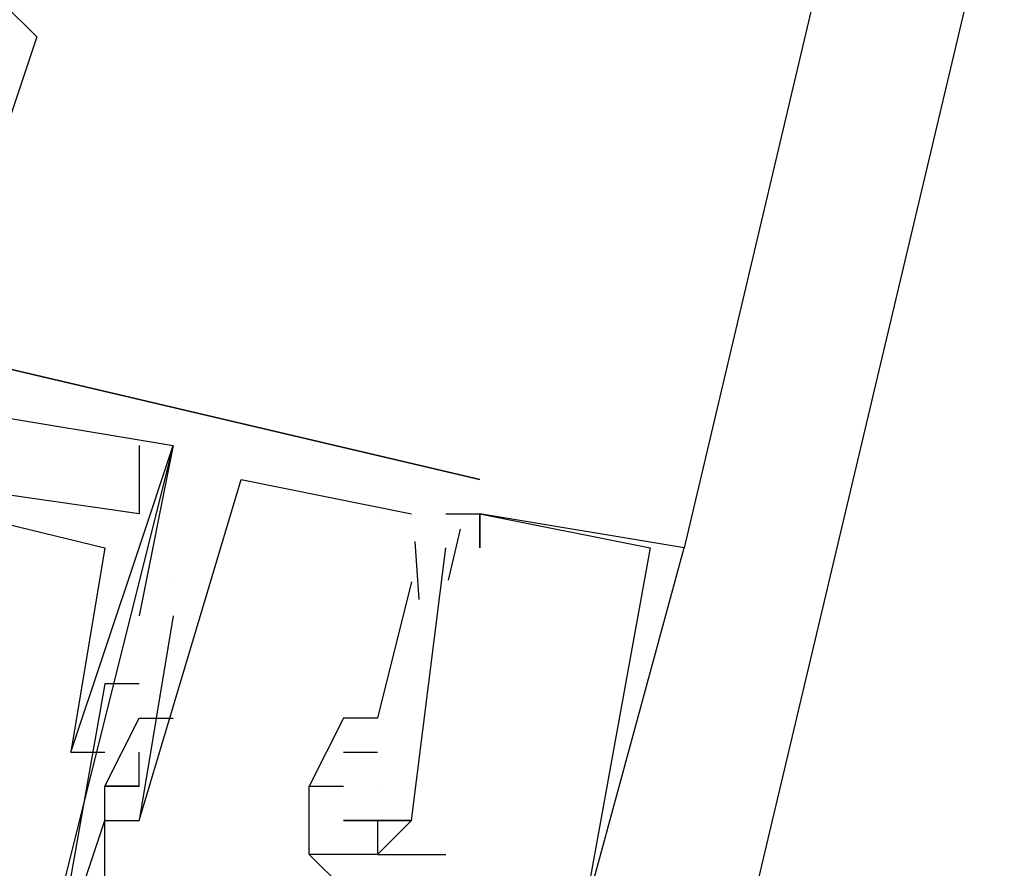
# Model space of a CAD drawing. Header units: feet. Extents: x -79 to 198, y -22 to 181.
# Tile 278 of 318: x 122.14 to 122.525, y 137.186 to 137.518. Entities that reach past the tile are written whole.
import ezdxf

# ---------------------------------------------------------------- set-up
doc = ezdxf.new("R2010")
doc.units = ezdxf.units.FT
doc.layers.add('A-LINEA', color=7, linetype='CONTINUOUS')

msp = doc.modelspace()

# ---------------------------------------------------------------- linework, layer by layer
at = {"layer": 'A-LINEA'}
for p, q in [((123.9733, 143.9778), (122.4, 137.3111)), ((122.1467, 137.5111), (122.1467, 137.5111)), ((122.1467, 137.5111), (122.1467, 137.5111)), ((122.1467, 137.5111), (122.1467, 137.5111)), ((122.32, 137.3378), (121.64, 137.4978)), ((122.32, 137.3378), (121.64, 137.4978)), ((122.32, 137.3378), (121.64, 137.4978)), ((121.64, 137.4978), (122.32, 137.3378)), ((121.64, 137.4978), (122.32, 137.3378)), ((121.64, 137.4978), (122.32, 137.3378)), ((122.1867, 137.3511), (122.1867, 137.3511)), ((122.1867, 137.3511), (122.1867, 137.3511)), ((122.1867, 137.3511), (122.1867, 137.3511)), ((122.1867, 137.3511), (122.1867, 137.3511)), ((122.1867, 137.3511), (122.1867, 137.3511)), ((122.1867, 137.3511), (122.1867, 137.3511)), ((122.2, 137.3511), (122.2, 137.3511)), ((122.2, 137.3511), (122.2, 137.3511)), ((122.2, 137.3511), (122.2, 137.3511)), ((122.2, 137.3511), (122.2, 137.3511)), ((122.2, 137.3511), (122.2, 137.3511)), ((122.2, 137.3511), (122.2, 137.3511)), ((122.2, 137.3511), (122.2, 137.3511)), ((122.2, 137.3511), (122.2, 137.3511)), ((122.2, 137.3511), (122.2, 137.3511)), ((122.2, 137.3511), (122.2, 137.3511)), ((122.2, 137.3511), (122.2, 137.3511)), ((122.2, 137.3511), (122.2, 137.3511)), ((122.2, 137.3511), (122.2, 137.3511)), ((122.2, 137.3511), (122.2, 137.3511)), ((122.2, 137.3511), (122.2, 137.3511)), ((122.2267, 137.3378), (122.2267, 137.3378)), ((122.2267, 137.3378), (122.2267, 137.3378)), ((122.2267, 137.3378), (122.2267, 137.3378)), ((122.2267, 137.3378), (122.2267, 137.3378)), ((122.2267, 137.3378), (122.2267, 137.3378)), ((122.2267, 137.3378), (122.2267, 137.3378)), ((122.32, 137.3378), (122.32, 137.3378)), ((122.32, 137.3378), (122.32, 137.3378)), ((122.32, 137.3378), (122.32, 137.3378)), ((122.32, 137.3378), (122.32, 137.3378)), ((122.32, 137.3378), (122.32, 137.3378)), ((122.32, 137.3378), (122.32, 137.3378)), ((122.1867, 137.3244), (122.1867, 137.3244)), ((122.1867, 137.3244), (122.1867, 137.3244)), ((122.1867, 137.3244), (122.1867, 137.3244)), ((122.1867, 137.3244), (122.1867, 137.3244)), ((122.1867, 137.3244), (122.1867, 137.3244)), ((122.1867, 137.3244), (122.1867, 137.3244)), ((122.28, 137.3244), (122.28, 137.3244)), ((122.28, 137.3244), (122.28, 137.3244)), ((122.28, 137.3244), (122.28, 137.3244)), ((122.2933, 137.3244), (122.2933, 137.3244)), ((122.2933, 137.3244), (122.2933, 137.3244)), ((122.2933, 137.3244), (122.2933, 137.3244)), ((122.2933, 137.3244), (122.2933, 137.3244)), ((122.2933, 137.3244), (122.2933, 137.3244)), ((122.2933, 137.3244), (122.2933, 137.3244)), ((122.3067, 137.3244), (122.32, 137.3244)), ((122.3067, 137.3244), (122.3067, 137.3244)), ((122.3067, 137.3244), (122.32, 137.3244)), ((122.3067, 137.3244), (122.3067, 137.3244)), ((122.3067, 137.3244), (122.32, 137.3244)), ((122.3067, 137.3244), (122.3067, 137.3244)), ((122.3067, 137.3244), (122.3067, 137.3244)), ((122.3067, 137.3244), (122.3067, 137.3244)), ((122.3067, 137.3244), (122.3067, 137.3244)), ((122.3067, 137.3244), (122.3067, 137.3244)), ((122.3067, 137.3244), (122.3067, 137.3244)), ((122.3067, 137.3244), (122.3067, 137.3244)), ((122.32, 137.3244), (122.32, 137.3244)), ((122.32, 137.3244), (122.32, 137.3244)), ((122.32, 137.3244), (122.32, 137.3244)), ((122.32, 137.3244), (122.32, 137.3244)), ((122.32, 137.3244), (122.32, 137.3244)), ((122.32, 137.3244), (122.32, 137.3244)), ((122.32, 137.3244), (122.32, 137.3244)), ((122.32, 137.3244), (122.32, 137.3244)), ((122.32, 137.3244), (122.32, 137.3244)), ((122.32, 137.3244), (122.32, 137.3244)), ((122.32, 137.3244), (122.32, 137.3244)), ((122.32, 137.3244), (122.32, 137.3244)), ((122.32, 137.3244), (122.32, 137.3244)), ((122.32, 137.3244), (122.32, 137.3244)), ((122.32, 137.3244), (122.32, 137.3244)), ((122.3123, 137.3184), (122.3076, 137.2984)), ((122.3123, 137.3184), (122.3076, 137.2984)), ((122.3123, 137.3184), (122.3076, 137.2984)), ((122.3123, 137.3184), (122.3076, 137.2984)), ((122.3123, 137.3184), (122.3076, 137.2984)), ((122.3123, 137.3184), (122.3076, 137.2984)), ((122.2946, 137.3136), (122.2962, 137.2909)), ((122.2946, 137.3136), (122.2962, 137.2909)), ((122.2946, 137.3136), (122.2962, 137.2909)), ((122.2946, 137.3135), (122.2962, 137.2909)), ((122.2946, 137.3135), (122.2962, 137.2909)), ((122.2946, 137.3135), (122.2962, 137.2909)), ((122.1733, 137.3111), (122.1733, 137.3111)), ((122.1733, 137.3111), (122.1733, 137.3111)), ((122.1733, 137.3111), (122.1733, 137.3111)), ((122.1733, 137.3111), (122.1733, 137.3111)), ((122.1733, 137.3111), (122.1733, 137.3111)), ((122.1733, 137.3111), (122.1733, 137.3111)), ((122.1867, 137.3111), (122.1867, 137.3111)), ((122.1867, 137.3111), (122.1867, 137.3111)), ((122.1867, 137.3111), (122.1867, 137.3111)), ((122.1867, 137.3111), (122.1867, 137.3111)), ((122.1867, 137.3111), (122.1867, 137.3111)), ((122.1867, 137.3111), (122.1867, 137.3111)), ((122.2933, 137.3111), (122.2933, 137.3111)), ((122.2933, 137.3111), (122.2933, 137.3111)), ((122.2933, 137.3111), (122.2933, 137.3111)), ((122.2933, 137.3111), (122.2933, 137.3111)), ((122.2933, 137.3111), (122.2933, 137.3111)), ((122.2933, 137.3111), (122.2933, 137.3111)), ((122.2933, 137.3111), (122.2933, 137.3111)), ((122.2933, 137.3111), (122.2933, 137.3111)), ((122.2933, 137.3111), (122.2933, 137.3111)), ((122.2933, 137.3111), (122.2933, 137.3111)), ((122.2933, 137.3111), (122.2933, 137.3111)), ((122.2933, 137.3111), (122.2933, 137.3111)), ((122.3067, 137.3111), (122.3067, 137.3111)), ((122.3067, 137.3111), (122.3067, 137.3111)), ((122.3067, 137.3111), (122.3067, 137.3111)), ((122.3067, 137.3111), (122.3067, 137.3111)), ((122.3067, 137.3111), (122.3067, 137.3111)), ((122.3067, 137.3111), (122.3067, 137.3111)), ((122.32, 137.3111), (122.32, 137.3111)), ((122.32, 137.3111), (122.32, 137.3111)), ((122.32, 137.3111), (122.32, 137.3111)), ((122.3867, 137.3111), (122.3867, 137.3111)), ((122.3867, 137.3111), (122.3867, 137.3111)), ((122.3867, 137.3111), (122.3867, 137.3111)), ((122.4, 137.3111), (122.4, 137.3111)), ((122.4, 137.3111), (122.4, 137.3111)), ((122.4, 137.3111), (122.4, 137.3111)), ((122.1867, 137.2978), (122.1867, 137.2978)), ((122.1867, 137.2978), (122.1867, 137.2978)), ((122.1867, 137.2978), (122.1867, 137.2978)), ((122.2, 137.2978), (122.2, 137.2978)), ((122.2, 137.2978), (122.2, 137.2978)), ((122.2, 137.2978), (122.2, 137.2978)), ((122.2, 137.2978), (122.2, 137.2978)), ((122.2, 137.2978), (122.2, 137.2978)), ((122.2, 137.2978), (122.2, 137.2978)), ((122.2933, 137.2978), (122.28, 137.2444)), ((122.2933, 137.2978), (122.28, 137.2444)), ((122.2933, 137.2978), (122.28, 137.2444)), ((122.2933, 137.2978), (122.2933, 137.2978)), ((122.2933, 137.2978), (122.2933, 137.2978)), ((122.2933, 137.2978), (122.2933, 137.2978)), ((122.2933, 137.2978), (122.2933, 137.2978)), ((122.2933, 137.2978), (122.2933, 137.2978)), ((122.2933, 137.2978), (122.2933, 137.2978)), ((122.1867, 137.2844), (122.1867, 137.2844)), ((122.1867, 137.2844), (122.1867, 137.2844)), ((122.1867, 137.2844), (122.1867, 137.2844)), ((122.2, 137.2844), (122.2, 137.2844)), ((122.2, 137.2844), (122.2, 137.2844)), ((122.2, 137.2844), (122.2, 137.2844)), ((122.1733, 137.2578), (122.1733, 137.2578)), ((122.1733, 137.2578), (122.1733, 137.2578)), ((122.1733, 137.2578), (122.1733, 137.2578)), ((122.1867, 137.2578), (122.1867, 137.2578)), ((122.1867, 137.2578), (122.1867, 137.2578)), ((122.1867, 137.2578), (122.1867, 137.2578)), ((122.1867, 137.2444), (122.1867, 137.2444)), ((122.1867, 137.2444), (122.1867, 137.2444)), ((122.1867, 137.2444), (122.1867, 137.2444)), ((122.1867, 137.2444), (122.1867, 137.2444)), ((122.1867, 137.2444), (122.1867, 137.2444)), ((122.1867, 137.2444), (122.1867, 137.2444)), ((122.2, 137.2444), (122.2, 137.2444)), ((122.2, 137.2444), (122.2, 137.2444)), ((122.2, 137.2444), (122.2, 137.2444)), ((122.2667, 137.2444), (122.2667, 137.2444)), ((122.2667, 137.2444), (122.2667, 137.2444)), ((122.2667, 137.2444), (122.2667, 137.2444)), ((122.2667, 137.2444), (122.2667, 137.2444)), ((122.2667, 137.2444), (122.2667, 137.2444)), ((122.2667, 137.2444), (122.2667, 137.2444)), ((122.28, 137.2444), (122.28, 137.2444)), ((122.28, 137.2444), (122.28, 137.2444)), ((122.28, 137.2444), (122.28, 137.2444)), ((122.28, 137.2444), (122.28, 137.2444)), ((122.28, 137.2444), (122.28, 137.2444)), ((122.28, 137.2444), (122.28, 137.2444)), ((122.16, 137.2311), (122.16, 137.2311)), ((122.16, 137.2311), (122.16, 137.2311)), ((122.16, 137.2311), (122.16, 137.2311)), ((122.16, 137.2311), (122.16, 137.2311)), ((122.16, 137.2311), (122.16, 137.2311)), ((122.16, 137.2311), (122.16, 137.2311)), ((122.16, 137.2311), (122.16, 137.2311)), ((122.16, 137.2311), (122.16, 137.2311)), ((122.16, 137.2311), (122.16, 137.2311)), ((122.16, 137.2311), (122.16, 137.2311)), ((122.16, 137.2311), (122.16, 137.2311)), ((122.16, 137.2311), (122.16, 137.2311)), ((122.1733, 137.2311), (122.1733, 137.2311)), ((122.1733, 137.2311), (122.1733, 137.2311)), ((122.1733, 137.2311), (122.1733, 137.2311)), ((122.1733, 137.2311), (122.1733, 137.2311)), ((122.1733, 137.2311), (122.1733, 137.2311)), ((122.1733, 137.2311), (122.1733, 137.2311)), ((122.1867, 137.2311), (122.1867, 137.2311)), ((122.1867, 137.2311), (122.1867, 137.2311)), ((122.1867, 137.2311), (122.1867, 137.2311)), ((122.2667, 137.2311), (122.28, 137.2311)), ((122.2667, 137.2311), (122.2667, 137.2311)), ((122.2667, 137.2311), (122.28, 137.2311)), ((122.2667, 137.2311), (122.2667, 137.2311)), ((122.2667, 137.2311), (122.28, 137.2311)), ((122.2667, 137.2311), (122.2667, 137.2311)), ((122.2667, 137.2311), (122.28, 137.2311)), ((122.2667, 137.2311), (122.2667, 137.2311)), ((122.2667, 137.2311), (122.28, 137.2311)), ((122.2667, 137.2311), (122.2667, 137.2311)), ((122.2667, 137.2311), (122.28, 137.2311)), ((122.2667, 137.2311), (122.2667, 137.2311)), ((122.28, 137.2311), (122.28, 137.2311)), ((122.28, 137.2311), (122.28, 137.2311)), ((122.28, 137.2311), (122.28, 137.2311)), ((122.28, 137.2311), (122.28, 137.2311)), ((122.28, 137.2311), (122.28, 137.2311)), ((122.28, 137.2311), (122.28, 137.2311)), ((122.1733, 137.2178), (122.1733, 137.2178)), ((122.1733, 137.2178), (122.1733, 137.2178)), ((122.1733, 137.2178), (122.1733, 137.2178)), ((122.1733, 137.2178), (122.1733, 137.2178)), ((122.1733, 137.2178), (122.1733, 137.2178)), ((122.1733, 137.2178), (122.1733, 137.2178)), ((122.1867, 137.2178), (122.1867, 137.2178)), ((122.1867, 137.2178), (122.1867, 137.2178)), ((122.1867, 137.2178), (122.1867, 137.2178)), ((122.1867, 137.2178), (122.1867, 137.2178)), ((122.1867, 137.2178), (122.1867, 137.2178)), ((122.1867, 137.2178), (122.1867, 137.2178)), ((122.2533, 137.2178), (122.2533, 137.2178)), ((122.2533, 137.2178), (122.2533, 137.2178)), ((122.2533, 137.2178), (122.2533, 137.2178)), ((122.2533, 137.2178), (122.2533, 137.2178)), ((122.2533, 137.2178), (122.2533, 137.2178)), ((122.2533, 137.2178), (122.2533, 137.2178)), ((122.2533, 137.2178), (122.2533, 137.2178)), ((122.2533, 137.2178), (122.2533, 137.2178)), ((122.2533, 137.2178), (122.2533, 137.2178)), ((122.2533, 137.2178), (122.2533, 137.2178)), ((122.2533, 137.2178), (122.2533, 137.2178)), ((122.2533, 137.2178), (122.2533, 137.2178)), ((122.2533, 137.2178), (122.2533, 137.2178)), ((122.2533, 137.2178), (122.2533, 137.2178)), ((122.2667, 137.2178), (122.2667, 137.2178)), ((122.2667, 137.2178), (122.2667, 137.2178)), ((122.2667, 137.2178), (122.2667, 137.2178)), ((122.2667, 137.2178), (122.2667, 137.2178)), ((122.2667, 137.2178), (122.2667, 137.2178)), ((122.2667, 137.2178), (122.2667, 137.2178)), ((122.2667, 137.2178), (122.2667, 137.2178)), ((122.2667, 137.2178), (122.2667, 137.2178)), ((122.2667, 137.2178), (122.2667, 137.2178)), ((122.2667, 137.2178), (122.2667, 137.2178)), ((122.28, 137.2178), (122.28, 137.2178)), ((122.28, 137.2178), (122.28, 137.2178)), ((122.28, 137.2178), (122.28, 137.2178)), ((122.28, 137.2178), (122.28, 137.2178)), ((122.28, 137.2178), (122.28, 137.2178)), ((122.28, 137.2178), (122.28, 137.2178)), ((122.28, 137.2178), (122.28, 137.2178)), ((122.28, 137.2178), (122.28, 137.2178)), ((122.28, 137.2178), (122.28, 137.2178)), ((122.28, 137.2178), (122.28, 137.2178)), ((122.28, 137.2178), (122.28, 137.2178)), ((122.28, 137.2178), (122.28, 137.2178)), ((122.1733, 137.2044), (122.1733, 137.2044)), ((122.1733, 137.2044), (122.1733, 137.2044)), ((122.1733, 137.2044), (122.1733, 137.2044)), ((122.1867, 137.2044), (122.1867, 137.2044)), ((122.1867, 137.2044), (122.1867, 137.2044)), ((122.1867, 137.2044), (122.1867, 137.2044)), ((122.1867, 137.2044), (122.1867, 137.2044)), ((122.1867, 137.2044), (122.1867, 137.2044)), ((122.1867, 137.2044), (122.1867, 137.2044)), ((122.2533, 137.2044), (122.2533, 137.2044)), ((122.2533, 137.2044), (122.2533, 137.2044)), ((122.2533, 137.2044), (122.2533, 137.2044)), ((122.2533, 137.2044), (122.2533, 137.2044)), ((122.2533, 137.2044), (122.2533, 137.2044)), ((122.2533, 137.2044), (122.2533, 137.2044)), ((122.2533, 137.2044), (122.2533, 137.2044)), ((122.2533, 137.2044), (122.2533, 137.2044)), ((122.2533, 137.2044), (122.2533, 137.2044)), ((122.2533, 137.2044), (122.2533, 137.2044)), ((122.2533, 137.2044), (122.2533, 137.2044)), ((122.2533, 137.2044), (122.2533, 137.2044)), ((122.2667, 137.2044), (122.2667, 137.2044)), ((122.2667, 137.2044), (122.2667, 137.2044)), ((122.2667, 137.2044), (122.2667, 137.2044)), ((122.2667, 137.2044), (122.2667, 137.2044)), ((122.2667, 137.2044), (122.2667, 137.2044)), ((122.2667, 137.2044), (122.2667, 137.2044)), ((122.2667, 137.2044), (122.2667, 137.2044)), ((122.2667, 137.2044), (122.2667, 137.2044)), ((122.28, 137.2044), (122.28, 137.2044)), ((122.28, 137.2044), (122.28, 137.2044)), ((122.28, 137.2044), (122.28, 137.2044)), ((122.28, 137.2044), (122.28, 137.2044)), ((122.28, 137.2044), (122.28, 137.2044)), ((122.28, 137.2044), (122.28, 137.2044)), ((122.28, 137.2044), (122.28, 137.2044)), ((122.28, 137.2044), (122.28, 137.2044)), ((122.28, 137.2044), (122.28, 137.2044)), ((122.28, 137.2044), (122.28, 137.2044)), ((122.28, 137.2044), (122.28, 137.2044)), ((122.28, 137.2044), (122.28, 137.2044)), ((122.28, 137.2044), (122.28, 137.2044)), ((122.28, 137.2044), (122.28, 137.2044)), ((122.2933, 137.2044), (122.2933, 137.2044)), ((122.2933, 137.2044), (122.2933, 137.2044)), ((122.2933, 137.2044), (122.2933, 137.2044)), ((122.2933, 137.2044), (122.2933, 137.2044)), ((122.2933, 137.2044), (122.2933, 137.2044)), ((122.2933, 137.2044), (122.2933, 137.2044)), ((122.2933, 137.2044), (122.2933, 137.2044)), ((122.2933, 137.2044), (122.2933, 137.2044)), ((122.2933, 137.2044), (122.2933, 137.2044)), ((122.2933, 137.2044), (122.2933, 137.2044)), ((122.2533, 137.1911), (122.2533, 137.1911)), ((122.2533, 137.1911), (122.2533, 137.1911)), ((122.2533, 137.1911), (122.2533, 137.1911)), ((122.2533, 137.1911), (122.2533, 137.1911)), ((122.2533, 137.1911), (122.2533, 137.1911)), ((122.2533, 137.1911), (122.2533, 137.1911)), ((122.2533, 137.1911), (122.2533, 137.1911)), ((122.2533, 137.1911), (122.2533, 137.1911)), ((122.28, 137.1911), (122.3067, 137.1911)), ((122.28, 137.1911), (122.28, 137.1911)), ((122.28, 137.1911), (122.28, 137.1911)), ((122.28, 137.1911), (122.3067, 137.1911)), ((122.28, 137.1911), (122.28, 137.1911)), ((122.28, 137.1911), (122.28, 137.1911)), ((122.28, 137.1911), (122.3067, 137.1911)), ((122.28, 137.1911), (122.28, 137.1911)), ((122.28, 137.1911), (122.28, 137.1911)), ((122.28, 137.1911), (122.28, 137.1911)), ((122.28, 137.1911), (122.28, 137.1911)), ((122.3067, 137.1911), (122.3067, 137.1911)), ((122.3067, 137.1911), (122.3067, 137.1911)), ((122.3067, 137.1911), (122.3067, 137.1911)), ((122.3067, 137.1911), (122.3067, 137.1911))]:
    msp.add_line(p, q, dxfattribs=at)
for points in [[(110.4133, 148.3911), (124.3067, 145.1111), (120.72, 129.9644)], [(110.4133, 148.3911), (124.3067, 145.1111), (120.72, 129.9644)], [(121.96, 137.5244), (121.9467, 137.4311), (121.9867, 137.4178), (121.9867, 137.4444), (122, 137.4444), (122.0133, 137.4444), (122.0267, 137.4444), (122.04, 137.4444), (122.0533, 137.4311), (122.0667, 137.4311), (122.08, 137.4311), (122.0667, 137.4044), (122.0933, 137.3911), (122.12, 137.4844), (122.12, 137.4978), (122.12, 137.4844), (122.1333, 137.4844), (122.1333, 137.5111), (122.12, 137.5111), (122.1333, 137.5244), (122.1467, 137.5111), (122.1067, 137.3911), (122.1067, 137.3911)], [(121.96, 137.5244), (121.9467, 137.4311), (121.9867, 137.4178), (121.9867, 137.4444), (122, 137.4444), (122.0133, 137.4444), (122.0267, 137.4444), (122.04, 137.4444), (122.0533, 137.4311), (122.0667, 137.4311), (122.08, 137.4311), (122.0667, 137.4044), (122.0933, 137.3911), (122.12, 137.4844), (122.12, 137.4978), (122.12, 137.4844), (122.1333, 137.4844), (122.1333, 137.5111), (122.12, 137.5111), (122.1333, 137.5244), (122.1467, 137.5111), (122.1067, 137.3911), (122.1067, 137.3911)], [(121.96, 137.5244), (121.9467, 137.4311), (121.9867, 137.4178), (121.9867, 137.4444), (122, 137.4444), (122.0133, 137.4444), (122.0267, 137.4444), (122.04, 137.4444), (122.0533, 137.4311), (122.0667, 137.4311), (122.08, 137.4311), (122.0667, 137.4044), (122.0933, 137.3911), (122.12, 137.4844), (122.12, 137.4978), (122.12, 137.4844), (122.1333, 137.4844), (122.1333, 137.5111), (122.12, 137.5111), (122.1333, 137.5244), (122.1467, 137.5111), (122.1067, 137.3911), (122.1067, 137.3911)], [(121.6133, 137.2578), (121.6267, 137.2444), (121.6267, 137.2578), (121.64, 137.3378), (121.6267, 137.3511), (121.6533, 137.4444), (121.6667, 137.4444), (121.6667, 137.4578), (121.6533, 137.4578), (121.6533, 137.4711), (122.1067, 137.3644), (122.1067, 137.3511), (122.0933, 137.3511), (122.1067, 137.3378), (122.12, 137.3644), (122.2, 137.3511), (122.1467, 137.1378), (122.1467, 137.1244), (122.16, 137.1244), (122.16, 137.1378)], [(121.6133, 137.2578), (121.6267, 137.2444), (121.6267, 137.2578), (121.64, 137.3378), (121.6267, 137.3511), (121.6533, 137.4444), (121.6667, 137.4444), (121.6667, 137.4578), (121.6533, 137.4578), (121.6533, 137.4711), (122.1067, 137.3644), (122.1067, 137.3511), (122.0933, 137.3511), (122.1067, 137.3378), (122.12, 137.3644), (122.2, 137.3511), (122.1467, 137.1378), (122.1467, 137.1244), (122.16, 137.1244), (122.16, 137.1378)], [(121.6133, 137.2578), (121.6267, 137.2444), (121.6267, 137.2578), (121.64, 137.3378), (121.6267, 137.3511), (121.6533, 137.4444), (121.6667, 137.4444), (121.6667, 137.4578), (121.6533, 137.4578), (121.6533, 137.4711), (122.1067, 137.3644), (122.1067, 137.3511), (122.0933, 137.3511), (122.1067, 137.3378), (122.12, 137.3644), (122.2, 137.3511), (122.1467, 137.1378), (122.1467, 137.1244), (122.16, 137.1244), (122.16, 137.1378)], [(121.6533, 137.4711), (122.1067, 137.3644), (122.1067, 137.3511), (122.0933, 137.3511), (122.1067, 137.3378), (122.12, 137.3644), (122.2, 137.3511), (122.1867, 137.2844)], [(121.6533, 137.4711), (121.6533, 137.4578), (121.68, 137.4578), (121.6533, 137.3644), (121.6533, 137.3511), (121.68, 137.4311), (122.1733, 137.3111), (122.16, 137.2311), (122.16, 137.2311), (122.1733, 137.2311)], [(121.6533, 137.4711), (122.1067, 137.3644), (122.1067, 137.3511), (122.0933, 137.3511), (122.1067, 137.3378), (122.12, 137.3644), (122.2, 137.3511), (122.1867, 137.2844)], [(121.6533, 137.4711), (121.6533, 137.4578), (121.68, 137.4578), (121.6533, 137.3644), (121.6533, 137.3511), (121.68, 137.4311), (122.1733, 137.3111), (122.16, 137.2311), (122.16, 137.2311), (122.1733, 137.2311)], [(121.6533, 137.4711), (122.1067, 137.3644), (122.1067, 137.3511), (122.0933, 137.3511), (122.1067, 137.3378), (122.12, 137.3644), (122.2, 137.3511), (122.1867, 137.2844)], [(121.6533, 137.4711), (121.6533, 137.4578), (121.68, 137.4578), (121.6533, 137.3644), (121.6533, 137.3511), (121.68, 137.4311), (122.1733, 137.3111), (122.16, 137.2311), (122.16, 137.2311), (122.1733, 137.2311)], [(121.6667, 137.3511), (121.68, 137.4311), (122.1733, 137.3111), (122.16, 137.2311), (122.16, 137.2311), (122.1733, 137.2311)], [(121.6667, 137.3511), (121.68, 137.4311), (122.1733, 137.3111), (122.16, 137.2311), (122.16, 137.2311), (122.1733, 137.2311)], [(121.6667, 137.3511), (121.68, 137.4311), (122.1733, 137.3111), (122.16, 137.2311), (122.16, 137.2311), (122.1733, 137.2311)], [(122.1867, 137.3511), (122.1867, 137.3244), (122.0933, 137.3378), (122.0933, 137.3511), (122.1067, 137.3511)], [(122.1867, 137.3511), (122.1867, 137.3244), (122.0933, 137.3378), (122.0933, 137.3511), (122.1067, 137.3511)], [(122.1867, 137.3511), (122.1867, 137.3244), (122.0933, 137.3378), (122.0933, 137.3511), (122.1067, 137.3511)], [(122.1867, 137.3511), (122.1867, 137.3244), (122.0933, 137.3378), (122.0933, 137.3511), (122.1067, 137.3511)], [(122.1867, 137.3511), (122.1867, 137.3244), (122.0933, 137.3378), (122.0933, 137.3511), (122.1067, 137.3511)], [(122.1867, 137.3511), (122.1867, 137.3244), (122.0933, 137.3378), (122.0933, 137.3511), (122.1067, 137.3511)], [(122.16, 137.2311), (122.1867, 137.3111), (122.2, 137.3511)], [(122.16, 137.2311), (122.1867, 137.3111), (122.2, 137.3511)], [(122.16, 137.2311), (122.1867, 137.3111), (122.2, 137.3511)], [(122.16, 137.2311), (122.1867, 137.3111), (122.2, 137.3511)], [(122.16, 137.2311), (122.1867, 137.3111), (122.2, 137.3511)], [(122.16, 137.2311), (122.1867, 137.3111), (122.2, 137.3511)], [(122.16, 137.1244), (122.16, 137.1511), (122.1733, 137.1511), (122.1733, 137.1644), (122.16, 137.1644), (122.1733, 137.2044), (122.1867, 137.2044), (122.2267, 137.3378), (122.2933, 137.3244)], [(122.16, 137.1244), (122.16, 137.1511), (122.1733, 137.1511), (122.1733, 137.1644), (122.16, 137.1644), (122.1733, 137.2044), (122.1867, 137.2044), (122.2267, 137.3378), (122.2933, 137.3244)], [(122.16, 137.1244), (122.16, 137.1511), (122.1733, 137.1511), (122.1733, 137.1644), (122.16, 137.1644), (122.1733, 137.2044), (122.1867, 137.2044), (122.2267, 137.3378), (122.2933, 137.3244)], [(122.2, 137.2844), (122.1867, 137.2044), (122.2267, 137.3378), (122.2933, 137.3244)], [(122.2, 137.2844), (122.1867, 137.2044), (122.2267, 137.3378), (122.2933, 137.3244)], [(122.2, 137.2844), (122.1867, 137.2044), (122.2267, 137.3378), (122.2933, 137.3244)], [(122.2533, 137.1778), (122.2667, 137.1778), (122.28, 137.1778), (122.2933, 137.1778), (122.36, 137.1644), (122.4, 137.3111), (122.4, 137.3111), (122.32, 137.3244), (122.32, 137.3111), (122.32, 137.3244), (122.3867, 137.3111), (122.3867, 137.3111), (122.36, 137.1644), (122.36, 137.1644), (122.3067, 137.1778), (122.3067, 137.1778), (122.3067, 137.1778), (122.3067, 137.1778)], [(122.2533, 137.1778), (122.2667, 137.1778), (122.28, 137.1778), (122.2933, 137.1778), (122.36, 137.1644), (122.4, 137.3111), (122.4, 137.3111), (122.32, 137.3244), (122.32, 137.3111), (122.32, 137.3244), (122.3867, 137.3111), (122.3867, 137.3111), (122.36, 137.1644), (122.36, 137.1644), (122.3067, 137.1778), (122.3067, 137.1778), (122.3067, 137.1778), (122.3067, 137.1778)], [(122.2533, 137.1778), (122.2667, 137.1778), (122.28, 137.1778), (122.2933, 137.1778), (122.36, 137.1644), (122.4, 137.3111), (122.4, 137.3111), (122.32, 137.3244), (122.32, 137.3111), (122.32, 137.3244), (122.3867, 137.3111), (122.3867, 137.3111), (122.36, 137.1644), (122.36, 137.1644), (122.3067, 137.1778), (122.3067, 137.1778), (122.3067, 137.1778), (122.3067, 137.1778)], [(122.28, 137.2044), (122.2933, 137.2044), (122.3067, 137.3111)], [(122.28, 137.2044), (122.2933, 137.2044), (122.3067, 137.3111)], [(122.28, 137.2044), (122.2933, 137.2044), (122.3067, 137.3111)], [(122.28, 137.2044), (122.2933, 137.2044), (122.3067, 137.3111)], [(122.28, 137.2044), (122.2933, 137.2044), (122.3067, 137.3111)], [(122.28, 137.2044), (122.2933, 137.2044), (122.3067, 137.3111)], [(122.2933, 137.2978), (122.28, 137.2444), (122.2667, 137.2444), (122.2533, 137.2178), (122.2667, 137.2178)], [(122.2933, 137.2978), (122.28, 137.2444), (122.2667, 137.2444), (122.2533, 137.2178), (122.2667, 137.2178)], [(122.2933, 137.2978), (122.28, 137.2444), (122.2667, 137.2444), (122.2533, 137.2178), (122.2667, 137.2178)], [(122.1867, 137.2578), (122.1733, 137.2578), (122.1333, 137.0311)], [(122.1867, 137.2578), (122.1733, 137.2578), (122.1333, 137.0311)], [(122.1867, 137.2578), (122.1733, 137.2578), (122.1333, 137.0311)], [(122.1867, 137.2178), (122.1733, 137.2178), (122.1867, 137.2444), (122.2, 137.2444)], [(122.1867, 137.2178), (122.1733, 137.2178), (122.1867, 137.2444), (122.2, 137.2444)], [(122.1867, 137.2178), (122.1733, 137.2178), (122.1867, 137.2444), (122.2, 137.2444)], [(122.28, 137.2444), (122.2667, 137.2444), (122.2533, 137.2178), (122.2667, 137.2178)], [(122.28, 137.2444), (122.2667, 137.2444), (122.2533, 137.2178), (122.2667, 137.2178)], [(122.28, 137.2444), (122.2667, 137.2444), (122.2533, 137.2178), (122.2667, 137.2178)], [(122.1733, 137.1778), (122.1733, 137.2178), (122.1867, 137.2178), (122.1867, 137.2311)], [(122.1733, 137.1778), (122.1733, 137.2178), (122.1867, 137.2178), (122.1867, 137.2311)], [(122.1733, 137.1778), (122.1733, 137.2178), (122.1867, 137.2178), (122.1867, 137.2311)], [(122.2533, 137.1911), (122.2533, 137.2044), (122.2533, 137.2178), (122.2533, 137.2178), (122.2667, 137.2178), (122.2667, 137.2178), (122.2667, 137.2178)], [(122.2533, 137.1911), (122.2533, 137.2044), (122.2533, 137.2178), (122.2533, 137.2178), (122.2667, 137.2178), (122.2667, 137.2178), (122.2667, 137.2178)], [(122.2533, 137.1911), (122.2533, 137.2044), (122.2533, 137.2178), (122.2533, 137.2178), (122.2667, 137.2178), (122.2667, 137.2178), (122.2667, 137.2178)], [(122.3067, 137.1778), (122.3067, 137.1778), (122.3067, 137.1778), (122.3067, 137.1778), (122.36, 137.1644), (122.36, 137.1644), (122.2933, 137.1778), (122.28, 137.1778), (122.2667, 137.1778), (122.2533, 137.1911), (122.2533, 137.2044), (122.2533, 137.2178), (122.2533, 137.2178), (122.2667, 137.2178), (122.2667, 137.2178), (122.2667, 137.2178)], [(122.2667, 137.2044), (122.28, 137.2044), (122.28, 137.1911), (122.2533, 137.1911), (122.2533, 137.2044)], [(122.2667, 137.2044), (122.28, 137.2044), (122.28, 137.1911), (122.2533, 137.1911), (122.2533, 137.2044)], [(122.2667, 137.2044), (122.28, 137.2044), (122.28, 137.1911), (122.2533, 137.1911), (122.2533, 137.2044)], [(122.2667, 137.2044), (122.2667, 137.2044), (122.28, 137.2044), (122.28, 137.1911), (122.2533, 137.1911), (122.2533, 137.2044)], [(122.28, 137.1911), (122.28, 137.1911), (122.2933, 137.2044), (122.28, 137.2044), (122.28, 137.2044), (122.28, 137.2044), (122.2667, 137.2044)], [(122.28, 137.1911), (122.28, 137.1911), (122.2933, 137.2044), (122.28, 137.2044), (122.28, 137.2044), (122.28, 137.2044), (122.2667, 137.2044)], [(122.28, 137.1911), (122.28, 137.1911), (122.2933, 137.2044), (122.28, 137.2044), (122.28, 137.2044), (122.28, 137.2044), (122.2667, 137.2044)], [(122.2667, 137.2044), (122.28, 137.2044), (122.28, 137.2044), (122.28, 137.2044), (122.2933, 137.2044), (122.28, 137.1911), (122.28, 137.1911), (122.3067, 137.1911)]]:
    msp.add_lwpolyline(points, dxfattribs=at)

doc.saveas('drawing.dxf')
